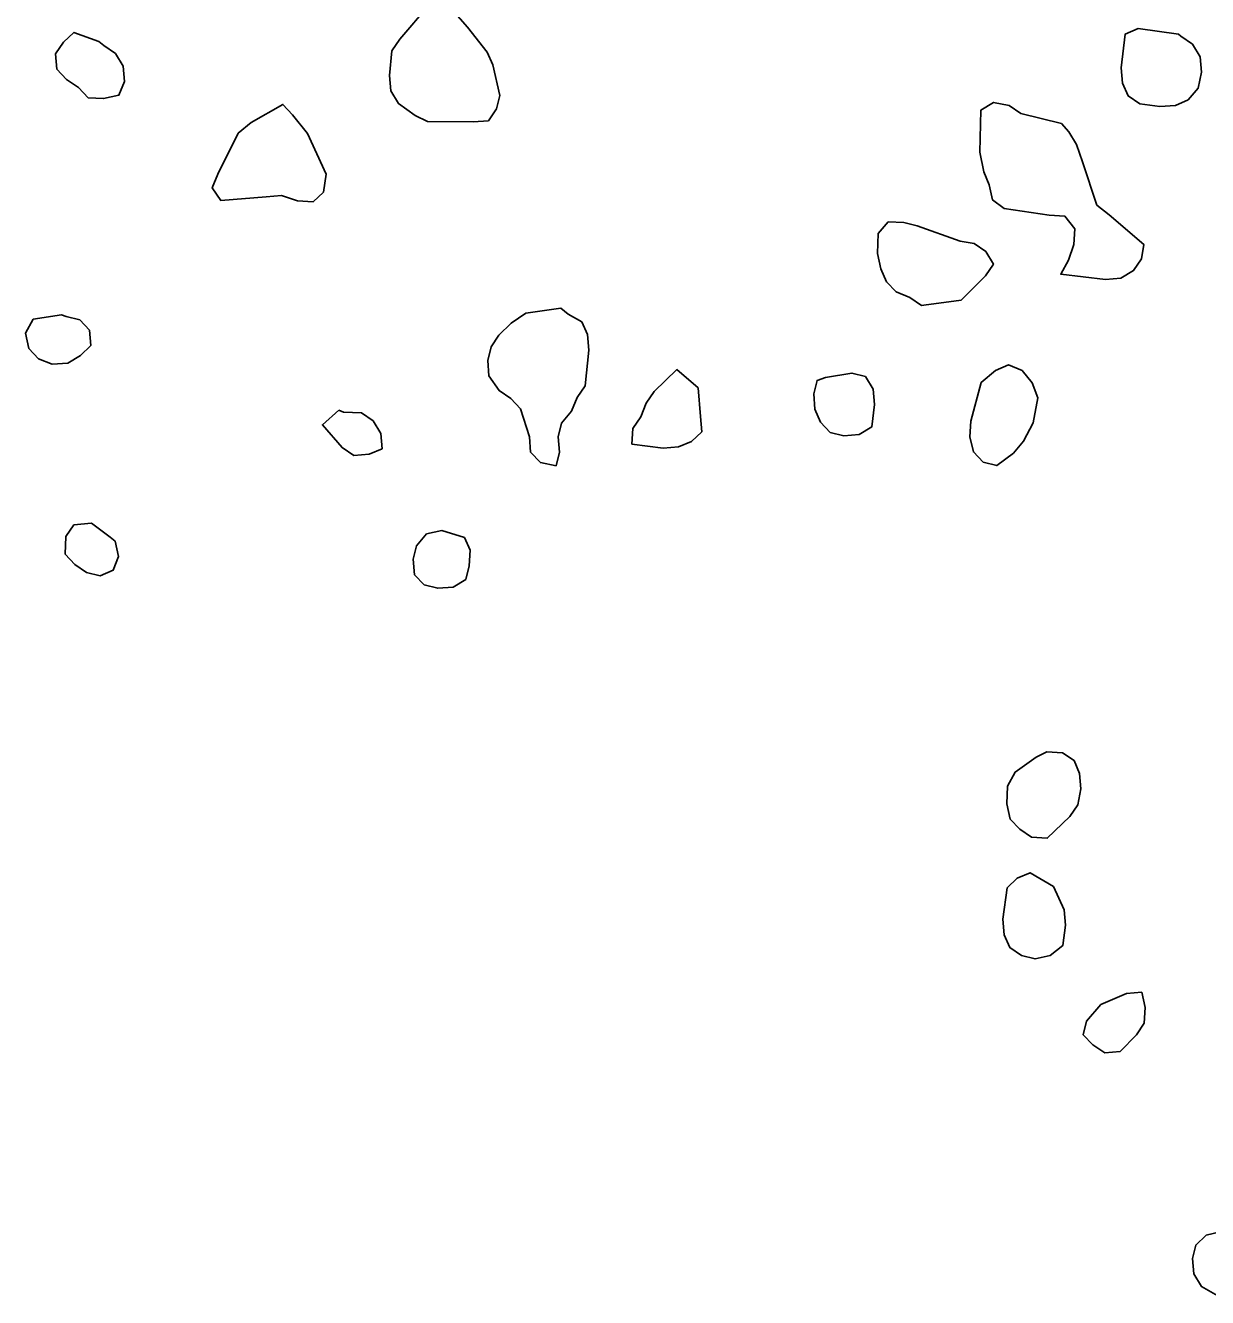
# Model space of a CAD drawing. Extents: x 643342 to 646936, y 5873857 to 5876103.
# Drawn here: x 645254.38 to 645280.3, y 5874447.17 to 5874475.07 of the extents above; entities that cross this region are included whole.
import ezdxf

# ---------------------------------------------------------------- set-up
doc = ezdxf.new("R2010")
doc.units = 0
doc.layers.add('Niveau 2', color=7, linetype='Continuous')

msp = doc.modelspace()

# ---------------------------------------------------------------- linework, layer by layer
at = {"layer": 'Niveau 2'}
for points in [[(645264.076, 5874475.032), (645264.509, 5874474.484), (645264.629, 5874474.202), (645264.781, 5874473.534), (645264.708, 5874473.237), (645264.535, 5874472.98), (645264.198, 5874472.953), (645263.198, 5874472.963), (645262.924, 5874473.092), (645262.562, 5874473.355), (645262.394, 5874473.633), (645262.366, 5874473.971), (645262.419, 5874474.509), (645262.592, 5874474.766), (645263.239, 5874475.529), (645263.542, 5874475.621), (645263.754, 5874475.395), (645264.076, 5874475.032)], [(645255.993, 5874474.718), (645256.097, 5874474.629), (645256.354, 5874474.456), (645256.523, 5874474.178), (645256.551, 5874473.84), (645256.43, 5874473.539), (645256.096, 5874473.463), (645255.754, 5874473.484), (645255.542, 5874473.71), (645255.285, 5874473.883), (645255.072, 5874474.109), (645255.044, 5874474.447), (645255.217, 5874474.704), (645255.443, 5874474.917), (645255.993, 5874474.718)], [(645279.663, 5874474.875), (645279.715, 5874474.831), (645279.972, 5874474.657), (645280.14, 5874474.38), (645280.168, 5874474.042), (645280.099, 5874473.696), (645279.878, 5874473.435), (645279.597, 5874473.315), (645279.259, 5874473.288), (645278.817, 5874473.349), (645278.56, 5874473.523), (645278.44, 5874473.805), (645278.412, 5874474.142), (645278.497, 5874474.878), (645278.779, 5874474.998), (645279.663, 5874474.875)], [(645260.566, 5874472.698), (645260.978, 5874471.809), (645260.914, 5874471.415), (645260.688, 5874471.202), (645260.347, 5874471.223), (645259.997, 5874471.34), (645259.66, 5874471.313), (645258.663, 5874471.232), (645258.478, 5874471.509), (645258.599, 5874471.81), (645259.049, 5874472.703), (645259.332, 5874472.939), (645260.028, 5874473.335), (645260.241, 5874473.109), (645260.566, 5874472.698)], [(645277.104, 5874472.919), (645277.265, 5874472.738), (645277.433, 5874472.46), (645277.561, 5874472.081), (645277.872, 5874471.131), (645278.143, 5874470.914), (645278.905, 5874470.266), (645278.853, 5874469.951), (645278.68, 5874469.694), (645278.402, 5874469.526), (645278.065, 5874469.498), (645277.084, 5874469.613), (645277.253, 5874469.919), (645277.37, 5874470.268), (645277.391, 5874470.61), (645277.174, 5874470.884), (645276.833, 5874470.905), (645275.844, 5874471.057), (645275.591, 5874471.242), (645275.515, 5874471.576), (645275.395, 5874471.858), (645275.311, 5874472.288), (645275.332, 5874473.213), (645275.61, 5874473.381), (645275.955, 5874473.312), (645276.212, 5874473.138), (645277.104, 5874472.919)], [(645274.081, 5874468.933), (645274.033, 5874468.929), (645273.776, 5874469.103), (645273.475, 5874469.224), (645273.262, 5874469.45), (645273.142, 5874469.732), (645273.066, 5874470.066), (645273.078, 5874470.504), (645273.3, 5874470.765), (645273.641, 5874470.744), (645273.938, 5874470.671), (645274.88, 5874470.335), (645275.184, 5874470.286), (645275.441, 5874470.112), (645275.609, 5874469.834), (645275.436, 5874469.577), (645274.897, 5874469.048), (645274.081, 5874468.933)], [(645266.123, 5874468.872), (645266.28, 5874468.739), (645266.585, 5874468.569), (645266.705, 5874468.288), (645266.733, 5874467.95), (645266.652, 5874467.166), (645266.478, 5874466.909), (645266.357, 5874466.607), (645266.136, 5874466.347), (645266.063, 5874466.049), (645266.091, 5874465.711), (645266.018, 5874465.414), (645265.673, 5874465.483), (645265.46, 5874465.709), (645265.432, 5874466.047), (645265.236, 5874466.662), (645265.023, 5874466.888), (645264.766, 5874467.062), (645264.546, 5874467.384), (645264.518, 5874467.722), (645264.591, 5874468.019), (645264.764, 5874468.276), (645265.034, 5874468.541), (645265.355, 5874468.761), (645266.123, 5874468.872)], [(645255.174, 5874468.724), (645255.274, 5874468.684), (645255.571, 5874468.61), (645255.784, 5874468.385), (645255.812, 5874468.047), (645255.587, 5874467.834), (645255.309, 5874467.666), (645254.971, 5874467.639), (645254.67, 5874467.76), (645254.457, 5874467.986), (645254.381, 5874468.32), (645254.551, 5874468.625), (645255.174, 5874468.724)], [(645276.477, 5874466.357), (645276.268, 5874465.952), (645276.047, 5874465.691), (645275.68, 5874465.418), (645275.383, 5874465.491), (645275.17, 5874465.717), (645275.094, 5874466.051), (645275.115, 5874466.393), (645275.337, 5874467.237), (645275.655, 5874467.505), (645275.936, 5874467.625), (645276.238, 5874467.504), (645276.454, 5874467.23), (645276.579, 5874466.9), (645276.477, 5874466.357)], [(645269.131, 5874467.123), (645269.183, 5874466.496), (645269.211, 5874466.158), (645268.985, 5874465.945), (645268.704, 5874465.825), (645268.366, 5874465.798), (645267.679, 5874465.888), (645267.699, 5874466.23), (645267.873, 5874466.487), (645267.993, 5874466.788), (645268.167, 5874467.045), (645268.662, 5874467.523), (645269.131, 5874467.123)], [(645271.929, 5874467.35), (645272.504, 5874467.445), (645272.801, 5874467.372), (645272.97, 5874467.094), (645272.997, 5874466.756), (645272.94, 5874466.265), (645272.663, 5874466.097), (645272.325, 5874466.07), (645272.028, 5874466.143), (645271.815, 5874466.369), (645271.695, 5874466.651), (645271.667, 5874466.988), (645271.74, 5874467.286), (645271.929, 5874467.35)], [(645261.257, 5874466.632), (645261.358, 5874466.592), (645261.748, 5874466.575), (645262.005, 5874466.401), (645262.173, 5874466.123), (645262.201, 5874465.785), (645261.919, 5874465.665), (645261.582, 5874465.638), (645261.325, 5874465.811), (645260.895, 5874466.311), (645261.257, 5874466.632)], [(645256.242, 5874463.845), (645256.347, 5874463.757), (645256.422, 5874463.423), (645256.302, 5874463.121), (645256.02, 5874463.001), (645255.723, 5874463.074), (645255.466, 5874463.248), (645255.253, 5874463.474), (645255.27, 5874463.864), (645255.443, 5874464.121), (645255.829, 5874464.152), (645256.242, 5874463.845)], [(645264.011, 5874463.842), (645264.131, 5874463.56), (645264.111, 5874463.219), (645264.038, 5874462.921), (645263.76, 5874462.753), (645263.423, 5874462.726), (645263.125, 5874462.799), (645262.913, 5874463.024), (645262.885, 5874463.362), (645262.958, 5874463.66), (645263.179, 5874463.921), (645263.513, 5874463.996), (645264.011, 5874463.842)], [(645276.545, 5874459.025), (645276.778, 5874459.141), (645277.12, 5874459.12), (645277.377, 5874458.947), (645277.497, 5874458.665), (645277.525, 5874458.327), (645277.456, 5874457.981), (645277.283, 5874457.724), (645276.788, 5874457.247), (645276.446, 5874457.268), (645276.189, 5874457.442), (645275.977, 5874457.667), (645275.901, 5874458.001), (645275.917, 5874458.391), (645276.086, 5874458.697), (645276.545, 5874459.025)], [(645276.923, 5874456.189), (645277.16, 5874455.674), (645277.188, 5874455.336), (645277.127, 5874454.893), (645276.853, 5874454.677), (645276.52, 5874454.601), (645276.222, 5874454.674), (645275.965, 5874454.848), (645275.845, 5874455.13), (645275.817, 5874455.468), (645275.906, 5874456.155), (645276.132, 5874456.368), (645276.413, 5874456.488), (645276.923, 5874456.189)], [(645277.961, 5874453.6), (645278.524, 5874453.84), (645278.862, 5874453.867), (645278.938, 5874453.533), (645278.917, 5874453.192), (645278.744, 5874452.935), (645278.386, 5874452.566), (645278.048, 5874452.538), (645277.791, 5874452.712), (645277.579, 5874452.938), (645277.651, 5874453.235), (645277.961, 5874453.6)], [(645280.89, 5874448.686), (645280.841, 5874448.682), (645281.098, 5874448.509), (645281.44, 5874448.488), (645281.56, 5874448.206), (645281.656, 5874447.63), (645281.435, 5874447.369), (645281.157, 5874447.201), (645280.819, 5874447.174), (645280.474, 5874447.243), (645280.169, 5874447.413), (645280, 5874447.691), (645279.972, 5874448.029), (645280.045, 5874448.326), (645280.27, 5874448.539), (645280.89, 5874448.686)]]:
    msp.add_lwpolyline(points, dxfattribs=at)

doc.saveas('drawing.dxf')
